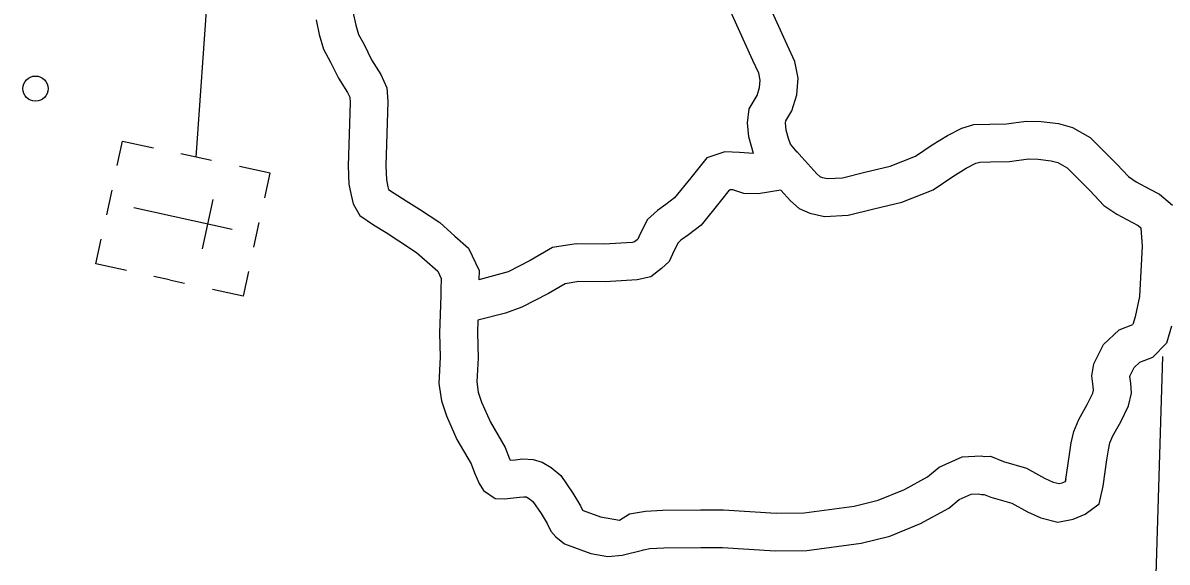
# Model space of a CAD drawing. Extents: x 653372 to 905732, y 627442 to 787275.
# Drawn here: x 897514 to 902041, y 671988 to 674123 of the extents above; entities that cross this region are included whole.
import ezdxf

# ---------------------------------------------------------------- set-up
doc = ezdxf.new("R2010")
doc.units = 0
for name, color, linetype in [('Level 46', 7, 'Continuous'), ('Level 5', 7, 'Continuous'), ('Level 56', 7, 'Continuous'), ('Level 57', 7, 'Continuous')]:
    doc.layers.add(name, color=color, linetype=linetype)

msp = doc.modelspace()

# ---------------------------------------------------------------- linework, layer by layer
at = {"layer": 'Level 46'}
for points in [[(900404.8, 673606.5), (900387.2, 673671.6), (900381.9, 673728), (900387.5, 673783.2), (900419, 673836.3), (900428.5, 673867), (900430.9, 673895.9), (900425.5, 673924.3), (900401.9, 673974.9), (900239, 674337.1), (900178.3, 674471), (900057.5, 674677.6), (900005.5, 674775), (900018.2, 674865.1), (900027.6, 674877.8)], [(900578.2, 673611.2), (900550.9, 673643.5), (900543.7, 673664.9), (900534.7, 673698.3), (900532, 673727.5), (900532.8, 673735.4), (900556.5, 673775.3), (900575.9, 673838.3), (900581.5, 673903.8), (900568.7, 673970.5), (900537.8, 674037), (900375.1, 674398.6), (900311.1, 674539.7), (900187.9, 674750.5), (900160.2, 674802.5), (900160.8, 674806.6), (900176.8, 674828.2)], [(898820.5, 674166.6), (898831.4, 674114.1), (898842.5, 674077.1), (898864.5, 674037.1), (898893.9, 673977.2), (898931, 673918.7), (898954.5, 673866), (898958.7, 673812.2), (898951, 673557.4), (898952.8, 673501.8), (898958.4, 673474.3), (898961.1, 673463.8), (898983.1, 673448.9), (899031.4, 673419.1), (899083.8, 673385.5), (899163.5, 673333.1), (899224, 673279.1), (899277.2, 673231.2), (899319.9, 673143.1), (899318.9, 673105.3)], [(898674.3, 674135.8), (898686.5, 674077.3), (898704.1, 674018.9), (898732, 673968.2), (898763.4, 673904.1), (898799, 673847.9), (898807.6, 673828.7), (898809.2, 673808.6), (898801.6, 673557.2), (898803.9, 673484.5), (898812.8, 673440.6), (898821.6, 673407), (898847.2, 673360.5), (898902.1, 673323.5), (898951.8, 673292.7), (899002.5, 673260.3), (899072.2, 673214.3), (899124.3, 673167.9), (899155.6, 673139.8), (899169.7, 673110.6), (899168.6, 673066.4), (899167.6, 673042.9), (899163.4, 672896), (899165.8, 672799.8), (899160.1, 672695.4), (899170.4, 672627.2), (899189.8, 672567.8), (899231.2, 672474.1), (899287.8, 672376.9), (899301.4, 672341.3), (899319.5, 672298.9), (899337.3, 672272.3), (899382.4, 672240.4), (899420.1, 672239.3), (899478.9, 672244.9), (899496, 672247.3), (899505, 672246.5), (899508.2, 672245.6), (899519.1, 672239.1), (899532, 672228.9), (899564.8, 672180.9), (899589.1, 672140.7), (899602.8, 672111.3), (899622.5, 672088), (899657.4, 672060.2), (899761.6, 672022.1), (899829.4, 672010.6), (899885, 672015.5)], [(900576.2, 673613.4), (900596.1, 673591.7), (900655.9, 673525.7), (900667.8, 673515.6), (900676.5, 673511.5), (900698.6, 673506.5), (900756.9, 673510), (900845.6, 673531.9), (900946.4, 673556.6), (901046, 673595.9), (901112.5, 673640), (901172, 673677.2), (901229.3, 673707), (901276.6, 673720.5), (901339.8, 673722.6), (901406.6, 673723.2), (901484.1, 673734.2), (901542.5, 673733.1), (901612.1, 673724.3), (901666.6, 673708.8), (901737.5, 673669.1), (901788.3, 673618.4), (901842.6, 673563.5), (901888.4, 673515), (901919.5, 673494.3), (901973.4, 673465.3), (902010.8, 673445.1), (902062.5, 673402)], [(900404.8, 673606.5), (900349, 673610.6), (900291.2, 673612.3), (900220.7, 673589.3), (900156.7, 673510), (900092.2, 673430), (900058.7, 673404), (900025.1, 673380.5), (899985.6, 673345.1), (899956, 673285.7), (899947.4, 673266.7), (899945, 673264.4), (899934.5, 673256.5), (899924.4, 673254.3), (899814.3, 673247.7), (899703.4, 673248.1), (899609.8, 673234.2), (899521.5, 673182.8), (899434.1, 673137.4), (899318.9, 673105.3)], [(900513.5, 673460.4), (900551.7, 673418.3), (900586, 673389), (900627.8, 673369.3), (900686.5, 673356.2), (900779.5, 673361.8), (900881.2, 673386.9), (900991.8, 673413.9), (901115.4, 673462.8), (901193.4, 673514.4), (901246.1, 673547.4), (901284.8, 673567.5), (901300, 673571.8), (901342.9, 673573.3), (901417.9, 673573.9), (901493.2, 673584.7), (901531.7, 673583.9), (901582.2, 673577.5), (901608.9, 673570), (901646.5, 673548.8), (901682.5, 673513), (901735.2, 673459.7), (901791.4, 673400.2), (901842.6, 673366), (901902.5, 673333.9), (901926.6, 673320.8), (901937.3, 673311.9), (901937.9, 673310.3), (901942.3, 673239.4), (901931.6, 673039.7), (901914.5, 672959.2), (901905.5, 672929)], [(900513.5, 673460.4), (900423.6, 673445.9), (900367.4, 673447.5), (900323.2, 673461.9), (900312.8, 673462.2), (900309.1, 673461), (900272.9, 673416.2), (900197.5, 673322.7), (900147.3, 673283.8), (900118.1, 673263.3), (900106.5, 673252.9), (900091, 673221.7), (900071.5, 673178.4), (900041.5, 673150.2), (899998.4, 673117.6), (899945, 673105.9), (899818.5, 673098.3), (899714.2, 673098.7), (899660.1, 673090.7), (899593.5, 673051.9), (899489.1, 672997.8), (899423.5, 672974.3), (899314.3, 672946.7)], [(899314.3, 672946.7), (899312.8, 672895.8), (899315.3, 672797.5), (899310.1, 672702.5), (899316.2, 672661.8), (899329.4, 672621.3), (899364.5, 672542), (899423, 672441.5), (899439.9, 672397.2), (899442.3, 672391.4), (899461.6, 672393.3), (899491.9, 672397.5), (899532.7, 672394.1), (899568.6, 672383.4), (899604.1, 672362.3), (899642.6, 672331.7), (899690.4, 672261.8), (899721.1, 672211.1), (899729, 672194.2), (899731.5, 672192.1), (899800.1, 672167), (899875.2, 672154.3)], [(901639.9, 672307.4), (901655.6, 672414.6), (901662.4, 672460), (901672.1, 672504.9), (901691.7, 672552.8), (901725.4, 672612.9), (901747, 672657.4), (901749.9, 672669.3), (901749, 672683.2), (901743.7, 672725.2), (901751.1, 672773.9), (901790.1, 672850), (901852.3, 672908.4), (901905.5, 672929)], [(902059.3, 672922.3), (902039.4, 672855.4)], [(901788.7, 672288.8), (901803.4, 672393.2), (901809.4, 672433.1), (901815.3, 672460.4), (901826.5, 672487.8), (901857.8, 672543.7), (901888.5, 672606.7), (901900.4, 672656.7), (901897.7, 672697.4), (901894.5, 672723.2), (901895.1, 672727.5), (901911.2, 672758.8), (901933.4, 672779.6), (901985.5, 672799.9), (902039.4, 672855.4)], [(899875.2, 672154.3), (899914.8, 672179.1), (899977.5, 672190.1), (900045.5, 672194.6), (900195.9, 672195.6), (900286.7, 672195.6), (900495, 672182.4), (900605.6, 672183.6), (900802.9, 672210.3), (900898.2, 672233.6), (901002.2, 672276), (901093.6, 672325.7), (901139.2, 672363.9), (901230.1, 672404.6), (901305.2, 672409.5), (901318.9, 672406.3), (901342.6, 672408), (901393.5, 672387), (901485.3, 672360.4), (901556.2, 672320.9), (901591, 672305.4), (901614.1, 672299.4), (901626.3, 672301.6), (901639.9, 672307.4), (901642.2, 672316.9)], [(899885, 672015.5), (899966.1, 672035), (899969.4, 672037.1), (899995.4, 672041.6), (900050.9, 672045.3), (900196.4, 672046.2), (900282.1, 672046.3), (900491.1, 672033), (900616.4, 672034.3), (900830.7, 672063.3), (900944.4, 672091.1), (901066.3, 672140.8), (901178.1, 672201.6), (901219.2, 672236), (901266.6, 672257.3), (901293.3, 672259), (901307.4, 672255.8), (901318.1, 672256.6), (901344.1, 672245.8), (901427.4, 672221.7), (901489.3, 672187.2), (901541.5, 672163.9), (901608.7, 672146.5), (901669.5, 672157.7), (901717.1, 672177.9), (901772.2, 672219.5), (901788.7, 672288.8)]]:
    msp.add_lwpolyline(points, dxfattribs=at)
at = {"layer": 'Level 5'}
msp.add_lwpolyline([(902023.6, 672803), (901944.9, 670254.7)], dxfattribs=at)
at = {"layer": 'Level 56'}
msp.add_circle((897564.3, 673862.9), 49.8, dxfattribs=at)
at = {"layer": 'Level 57'}
for p, q in [((898260.7, 673578.5), (898139.1, 673605.1)), ((897866.3, 673460.5), (897845, 673363.2)), ((898342.1, 673305.8), (897953, 673391.1)), ((898266.1, 673424.4), (898223.3, 673229)), ((898147.5, 673348.4), (898147.5, 673348.4)), ((898147.5, 673348.4), (898147.5, 673348.4)), ((898428.6, 673235.4), (898449.9, 673332.6)), ((898094.3, 673105.3), (898032.6, 673118.8)), ((898094.3, 673105.3), (898154.2, 673092.2))]:
    msp.add_line(p, q, dxfattribs=at)
for points in [[(898199.9, 673591.8), (898246.8, 674247.1), (897893, 674650.6)], [(897887.7, 673558.3), (897909, 673655.5), (898030.6, 673628.9)], [(898471.3, 673430.4), (898492.6, 673527.7), (898371, 673554.3)], [(897924.1, 673142.6), (897802.5, 673169.2), (897823.8, 673266.5)], [(898407.4, 673138.6), (898386.1, 673041.4), (898264.5, 673068)]]:
    msp.add_lwpolyline(points, dxfattribs=at)

doc.saveas('drawing.dxf')
